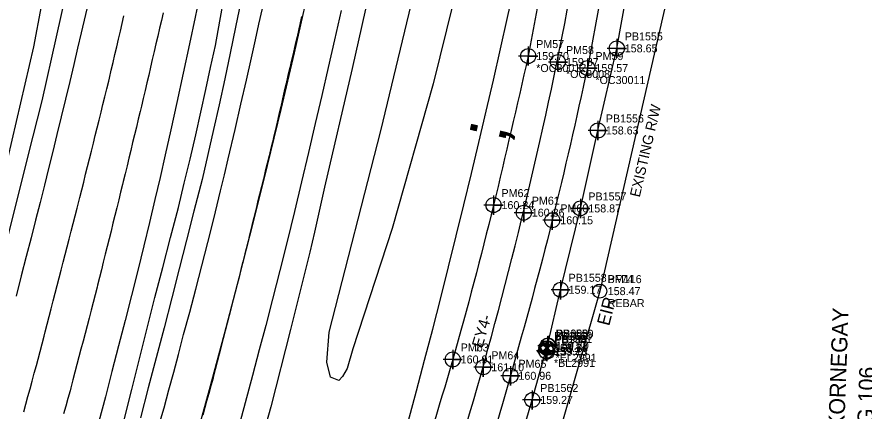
# Model space of a CAD drawing. Extents: x 2262665 to 2270527, y 505476 to 514960.
# Drawn here: x 2266157.2 to 2266421.9, y 509596.7 to 509720 of the extents above; entities that cross this region are included whole.
import ezdxf

# ---------------------------------------------------------------- set-up
doc = ezdxf.new("R2010")
doc.units = 0
for name, color, linetype in [('Exist DTM Crownline Cogo Comment', 7, 'Continuous'), ('Exist DTM Crownline Cogo Elevation', 7, 'Continuous'), ('Exist DTM Crownline Cogo Number', 7, 'Continuous'), ('Exist DTM Crownline Cogo Point CELL', 7, 'Continuous'), ('Exist Guardrail', 7, 'Continuous'), ('Exist Horizontal Alignment', 7, 'Continuous'), ('Exist Horizontal Alignment Direction Label', 7, 'Continuous'), ('Exist Property Corner Cogo Number', 7, 'Continuous'), ('Exist Property Iron Pin CELL', 7, 'Continuous'), ('Exist Property Iron Pin Cogo Comment', 7, 'Continuous'), ('Exist Property Iron Pin Cogo Elevation', 7, 'Continuous'), ('Exist Property Iron Pin Cogo Number', 7, 'Continuous'), ('Exist Property Iron Pin Text', 7, 'Continuous'), ('Exist Property Owner Text', 7, 'Continuous'), ('Exist Right of Way Control of Access Line', 7, 'Continuous'), ('Exist Right of Way Line', 7, 'Continuous'), ('Exist Right of Way Line Text', 7, 'Continuous'), ('Exist Roads EOP', 7, 'Continuous'), ('Exist Roads EOP Cogo Comment', 7, 'Continuous'), ('Exist Roads EOP Cogo Elevation', 7, 'Continuous'), ('Exist Roads EOP Cogo Number', 7, 'Continuous'), ('Exist Roads EOP Cogo Point CELL', 7, 'Continuous'), ('Exist Roads EOT', 7, 'Continuous'), ('Exist Structure Minor Paved Ditch or Gutter', 7, 'Continuous'), ('Exist Utilities Water UG Line SUE LOS B', 7, 'Continuous'), ('Exist Utilities Water UG Line SUE LOS B Cogo Comment', 7, 'Continuous'), ('Exist Utilities Water UG Line SUE LOS B Cogo Elevation', 7, 'Continuous'), ('Exist Utilities Water UG Line SUE LOS B Cogo Number', 7, 'Continuous'), ('Exist Utilities Water UG Line SUE LOS B Cogo Point CELL', 7, 'Continuous'), ('Exist Utilities Water Valve CELL', 7, 'Continuous'), ('Exist Utilities Water Valve Cogo Elevation', 7, 'Continuous'), ('Exist Utilities Water Valve Cogo Number', 7, 'Continuous'), ('Exist Vegetation Hedge Row', 7, 'Continuous'), ('Exist Vegetation Woods Line', 7, 'Continuous'), ('Scratch_Level_1', 7, 'Continuous')]:
    doc.layers.add(name, color=color, linetype=linetype)

msp = doc.modelspace()

# ---------------------------------------------------------------- linework, layer by layer
at = {"layer": 'Exist DTM Crownline Cogo Point CELL'}
for points in [[(2266326.27, 509708.86), (2266326.27, 509702.86), (2266326.27, 509705.86), (2266329.27, 509705.86), (2266323.27, 509705.86)], [(2266315.59, 509661.74), (2266315.59, 509655.74), (2266315.59, 509658.74), (2266318.59, 509658.74), (2266312.59, 509658.74)], [(2266302.94, 509613.39), (2266302.94, 509607.39), (2266302.94, 509610.39), (2266305.94, 509610.39), (2266299.94, 509610.39)]]:
    msp.add_lwpolyline(points, dxfattribs=at)
for centre in [(2266326.27, 509705.86), (2266315.59, 509658.74), (2266302.94, 509610.39)]:
    msp.add_circle(centre, 2.34, dxfattribs=at)
at = {"layer": 'Exist Guardrail'}
for points in [[(2266160.84, 509676.92), (2266165.08, 509693.72), (2266174.04, 509733.83), (2266182.53, 509771.8), (2266190.31, 509809.74), (2266198.21, 509851.61), (2266206.26, 509898.03), (2266214.05, 509947), (2266219.83, 509989.18), (2266225.03, 510032.89), (2266230.21, 510077.92), (2266233.96, 510117.98), (2266237.41, 510165.42), (2266240.43, 510208.57), (2266242.31, 510234.33)], [(2266334.39, 510233.28), (2266333.37, 510212.85), (2266331.81, 510184.43), (2266330.09, 510160.21), (2266327.64, 510127.74), (2266324.86, 510095.33), (2266321.82, 510063.37), (2266317.9, 510027.29), (2266314.72, 510001.82), (2266310.83, 509971.64), (2266306.61, 509940.64), (2266302.52, 509912.93), (2266297.99, 509884.97), (2266292.86, 509854.22), (2266287.18, 509821.48), (2266279.3, 509783.63), (2266270.08, 509740.16), (2266261.99, 509703.88), (2266253.35, 509666.68), (2266250.16, 509652.66)], [(2266132.04, 509571.05), (2266138.94, 509594.34), (2266147.01, 509623.11), (2266154.46, 509651.35), (2266160.84, 509676.92)], [(2266250.16, 509652.66), (2266248.75, 509646.39), (2266242.65, 509622.25), (2266236.51, 509598.04), (2266229.87, 509574.11), (2266222.93, 509550.26), (2266213.57, 509519.42), (2266206.98, 509494.7), (2266205.22, 509487.37)]]:
    msp.add_lwpolyline(points, dxfattribs=at)
at = {"layer": 'Exist Horizontal Alignment'}
for centre, radius, start, end in [((2263436.25, 510359.19), 2882, 309.60499, 355.6461), ((2264959.54, 509986.45), 1394.93, 338.57573, 349.59137)]:
    msp.add_arc(centre, radius, start, end, dxfattribs=at)
at = {"layer": 'Exist Property Iron Pin CELL'}
for radius in [2.2, 0.0707]:
    msp.add_circle((2266339.32, 509634.21), radius, dxfattribs=at)
at = {"layer": 'Exist Right of Way Control of Access Line'}
msp.add_arc((2263436.25, 510359.19), 2754.56, 309.60499, 355.6461, dxfattribs=at)
at = {"layer": 'Exist Right of Way Line'}
for p, q in [((2266361.92, 509733.01), (2266339.32, 509634.21)), ((2266339.32, 509634.21), (2266310.47, 509532.92))]:
    msp.add_line(p, q, dxfattribs=at)
at = {"layer": 'Exist Roads EOP'}
for p, q in [((2266339.5, 509830.06), (2266316.97, 509707.72)), ((2266358.04, 509827.1), (2266335.47, 509703.97))]:
    msp.add_line(p, q, dxfattribs=at)
for points in [[(2266214.5, 509727.45), (2266212.92, 509719.92), (2266211.15, 509711.58), (2266209.17, 509702.4), (2266207.16, 509693.17), (2266205.29, 509684.65), (2266203.54, 509676.84), (2266201.92, 509669.73), (2266200.32, 509662.86), (2266198.63, 509655.72), (2266196.85, 509648.33), (2266194.97, 509640.68), (2266193.02, 509632.88), (2266191.03, 509625.01), (2266188.99, 509617.07), (2266186.91, 509609.08), (2266184.83, 509601.16), (2266182.79, 509593.46)], [(2266179.55, 509724.71), (2266177.3, 509715), (2266176.16, 509710.17), (2266174.97, 509705.11), (2266173.71, 509699.81), (2266172.38, 509694.28), (2266171.03, 509688.69), (2266169.7, 509683.21), (2266168.39, 509677.84), (2266167.09, 509672.58), (2266165.78, 509667.32), (2266164.43, 509661.94), (2266163.04, 509656.44), (2266161.62, 509650.83), (2266160.13, 509645.02), (2266158.57, 509638.97), (2266156.93, 509632.67)], [(2266201.59, 509592.14), (2266203.16, 509597.71), (2266204.71, 509603.3), (2266206.19, 509608.84), (2266207.65, 509614.41), (2266209.3, 509620.66), (2266211.18, 509627.61), (2266213.09, 509634.8), (2266215, 509642.13), (2266216.86, 509649.41), (2266218.7, 509656.82), (2266220.83, 509665.6), (2266222.02, 509670.58), (2266223.21, 509675.6), (2266225.35, 509684.72), (2266227.2, 509692.71), (2266228.91, 509700.19), (2266230.48, 509707.15), (2266231.74, 509712.83), (2266232.83, 509717.75), (2266234.66, 509725.78)], [(2266258.53, 509722.02), (2266256.46, 509712.82), (2266254.46, 509704.16), (2266252.45, 509695.44), (2266250.39, 509686.58), (2266248.29, 509677.55), (2266246.13, 509668.36), (2266243.92, 509659.09), (2266241.66, 509649.77), (2266239.37, 509640.62), (2266237.08, 509631.73), (2266234.94, 509623.5), (2266232.93, 509615.84), (2266230.81, 509607.81), (2266228.55, 509599.31), (2266226.21, 509590.7)]]:
    msp.add_lwpolyline(points, dxfattribs=at)
for points in [[(2266316.97, 509707.72), (2266306.12, 509661.11), (2266293.37, 509612.83), (2266279.58, 509567.04), (2266264.81, 509521.26), (2266251.78, 509486.97)], [(2266335.47, 509703.97), (2266324.5, 509656.36), (2266311.42, 509607.73), (2266297.63, 509561.4), (2266281.77, 509515.56), (2266269.41, 509480.41)]]:
    msp.add_spline(points, degree=3, dxfattribs=at)
at = {"layer": 'Exist Roads EOP Cogo Point CELL'}
for points in [[(2266316.97, 509710.72), (2266316.97, 509704.72), (2266316.97, 509707.72), (2266319.97, 509707.72), (2266313.97, 509707.72)], [(2266335.47, 509706.97), (2266335.47, 509700.97), (2266335.47, 509703.97), (2266338.47, 509703.97), (2266332.47, 509703.97)], [(2266306.12, 509664.11), (2266306.12, 509658.11), (2266306.12, 509661.11), (2266309.12, 509661.11), (2266303.12, 509661.11)], [(2266324.5, 509659.36), (2266324.5, 509653.36), (2266324.5, 509656.36), (2266327.5, 509656.36), (2266321.5, 509656.36)], [(2266293.37, 509615.83), (2266293.37, 509609.83), (2266293.37, 509612.83), (2266296.37, 509612.83), (2266290.37, 509612.83)], [(2266311.42, 509610.73), (2266311.42, 509604.73), (2266311.42, 509607.73), (2266314.42, 509607.73), (2266308.42, 509607.73)]]:
    msp.add_lwpolyline(points, dxfattribs=at)
for centre in [(2266316.97, 509707.72), (2266335.47, 509703.97), (2266306.12, 509661.11), (2266324.5, 509656.36), (2266293.37, 509612.83), (2266311.42, 509607.73)]:
    msp.add_circle(centre, 2.34, dxfattribs=at)
at = {"layer": 'Exist Roads EOT'}
for points in [[(2266159.31, 509596.45), (2266159.97, 509598.86), (2266160.63, 509601.27), (2266161.29, 509603.68), (2266161.95, 509606.09), (2266162.61, 509608.5), (2266163.27, 509610.91), (2266163.8, 509612.88), (2266164.44, 509615.3), (2266165.08, 509617.71), (2266165.72, 509620.13), (2266166.07, 509621.45), (2266166.69, 509623.87), (2266167.32, 509626.29), (2266167.94, 509628.71), (2266168.56, 509631.13), (2266169.19, 509633.55), (2266169.81, 509635.97), (2266170.44, 509638.39), (2266171.06, 509640.81), (2266171.69, 509643.23), (2266172.31, 509645.65), (2266172.94, 509648.07), (2266173.56, 509650.49), (2266174.19, 509652.91), (2266174.81, 509655.33), (2266175.43, 509657.75), (2266176.06, 509660.17), (2266176.28, 509661.03), (2266176.88, 509663.46), (2266177.48, 509665.88), (2266178.08, 509668.31), (2266178.68, 509670.74), (2266179.28, 509673.16), (2266179.88, 509675.59), (2266180.48, 509678.02), (2266181.08, 509680.44), (2266181.68, 509682.87), (2266182.28, 509685.3), (2266182.88, 509687.72), (2266183.48, 509690.15), (2266184.08, 509692.58), (2266184.68, 509695), (2266185.28, 509697.43), (2266185.88, 509699.85), (2266186.13, 509700.86), (2266186.7, 509703.29), (2266187.26, 509705.73), (2266187.83, 509708.16), (2266188.39, 509710.6), (2266188.96, 509713.03), (2266189.53, 509715.47), (2266190.09, 509717.9), (2266190.66, 509720.34)], [(2266202.92, 509721.27), (2266202.35, 509718.83), (2266201.78, 509716.4), (2266201.22, 509713.96), (2266200.65, 509711.53), (2266200.08, 509709.1), (2266199.51, 509706.66), (2266198.94, 509704.23), (2266198.37, 509701.79), (2266197.81, 509699.36), (2266197.24, 509696.93), (2266196.67, 509694.49), (2266196.1, 509692.06), (2266195.71, 509690.38), (2266195.12, 509687.95), (2266194.54, 509685.52), (2266193.95, 509683.09), (2266193.36, 509680.66), (2266192.78, 509678.23), (2266192.19, 509675.8), (2266191.6, 509673.37), (2266191.02, 509670.94), (2266190.43, 509668.51), (2266190.2, 509667.57), (2266189.6, 509665.14), (2266189, 509662.71), (2266188.4, 509660.29), (2266187.8, 509657.86), (2266187.2, 509655.43), (2266186.6, 509653.01), (2266186, 509650.58), (2266185.4, 509648.16), (2266184.8, 509645.73), (2266184.2, 509643.3), (2266183.6, 509640.88), (2266183, 509638.45), (2266182.4, 509636.02), (2266182.26, 509635.45), (2266181.63, 509633.03), (2266181, 509630.61), (2266180.37, 509628.2), (2266179.74, 509625.78), (2266179.11, 509623.36), (2266178.48, 509620.94), (2266177.85, 509618.52), (2266177.22, 509616.1), (2266176.59, 509613.69), (2266175.96, 509611.27), (2266175.33, 509608.85), (2266174.69, 509606.43), (2266174.06, 509604.01), (2266173.8, 509603.02), (2266173.13, 509600.61), (2266172.45, 509598.2), (2266171.77, 509595.8)], [(2266246.1, 509720.06), (2266245.59, 509717.61), (2266245.31, 509716.21), (2266244.74, 509713.78), (2266244.17, 509711.34), (2266243.6, 509708.91), (2266243.03, 509706.48), (2266242.47, 509704.04), (2266241.9, 509701.61), (2266241.33, 509699.17), (2266240.76, 509696.74), (2266240.19, 509694.31), (2266239.62, 509691.87), (2266239.06, 509689.44), (2266238.49, 509687), (2266238.17, 509685.65), (2266237.6, 509683.22), (2266237.03, 509680.78), (2266236.45, 509678.35), (2266236.03, 509676.54), (2266235.43, 509674.12), (2266234.82, 509671.69), (2266234.22, 509669.26), (2266233.62, 509666.84), (2266233.02, 509664.41), (2266232.42, 509661.99), (2266231.82, 509659.56), (2266231.22, 509657.13), (2266230.61, 509654.71), (2266230.01, 509652.28), (2266229.41, 509649.86), (2266228.81, 509647.43), (2266228.41, 509645.82), (2266227.81, 509643.39), (2266227.22, 509640.97), (2266226.62, 509638.54), (2266226.06, 509636.28), (2266225.44, 509633.86), (2266224.81, 509631.44), (2266224.18, 509629.02), (2266223.55, 509626.6), (2266222.93, 509624.18), (2266222.3, 509621.76), (2266221.67, 509619.34), (2266221.05, 509616.92), (2266220.42, 509614.5), (2266219.79, 509612.08), (2266219.16, 509609.66), (2266218.54, 509607.24), (2266218.48, 509607.01), (2266217.81, 509604.6), (2266217.15, 509602.19), (2266216.49, 509599.78), (2266215.95, 509597.84), (2266215.26, 509595.43)]]:
    msp.add_lwpolyline(points, dxfattribs=at)
at = {"layer": 'Exist Structure Minor Paved Ditch or Gutter'}
for points in [[(2266207.7, 509660.35), (2266209.5, 509667.93), (2266211.3, 509675.51), (2266213.1, 509683.09), (2266214.65, 509690.16), (2266216.2, 509697.22), (2266217.72, 509704.12), (2266219.25, 509711.03), (2266220.59, 509718.64), (2266221.93, 509726.26)], [(2266227.16, 509724.8), (2266225.48, 509716.73), (2266223.8, 509708.66), (2266222.12, 509700.58), (2266220.44, 509692.51), (2266218.67, 509684.73), (2266216.89, 509676.94), (2266215.12, 509669.16), (2266212.51, 509659.21)], [(2266190.68, 509593.91), (2266193.08, 509603.48), (2266195.48, 509613.04), (2266197.88, 509622.61), (2266200.28, 509632.18), (2266202.75, 509641.57), (2266205.23, 509650.96), (2266207.7, 509660.35)], [(2266212.51, 509659.21), (2266210.21, 509650.18), (2266207.92, 509641.15), (2266205.62, 509632.12), (2266203.17, 509622.72), (2266200.71, 509613.33), (2266198.26, 509603.94), (2266195.81, 509594.55)]]:
    msp.add_lwpolyline(points, dxfattribs=at)
at = {"layer": 'Exist Utilities Water UG Line SUE LOS B'}
msp.add_lwpolyline([(2266275.52, 509476.49), (2266281.48, 509492.88), (2266288.61, 509514.28), (2266295.01, 509530.67), (2266307.18, 509564.42), (2266312.74, 509581.53), (2266318.23, 509600.17), (2266322.52, 509615.5), (2266323.02, 509617.11), (2266327.09, 509634.63), (2266333.26, 509660.07), (2266338.73, 509684.45), (2266344.64, 509710.13), (2266349.6, 509737.28), (2266354.11, 509761.83), (2266358.6, 509789.84), (2266363.32, 509817.94), (2266369.02, 509850.61), (2266373.92, 509880.48), (2266378.15, 509912.28), (2266382.04, 509940.53), (2266386.17, 509969.57), (2266389.96, 509994.37)], dxfattribs=at)
at = {"layer": 'Exist Utilities Water UG Line SUE LOS B Cogo Point CELL'}
for points in [[(2266344.64, 509713.13), (2266344.64, 509707.13), (2266344.64, 509710.13), (2266347.64, 509710.13), (2266341.64, 509710.13)], [(2266338.73, 509687.45), (2266338.73, 509681.45), (2266338.73, 509684.45), (2266341.73, 509684.45), (2266335.73, 509684.45)], [(2266333.26, 509663.07), (2266333.26, 509657.07), (2266333.26, 509660.07), (2266336.26, 509660.07), (2266330.26, 509660.07)], [(2266327.09, 509637.63), (2266327.09, 509631.63), (2266327.09, 509634.63), (2266330.09, 509634.63), (2266324.09, 509634.63)], [(2266322.52, 509618.5), (2266322.52, 509612.5), (2266322.52, 509615.5), (2266325.52, 509615.5), (2266319.52, 509615.5)], [(2266323.02, 509620.11), (2266323.02, 509614.11), (2266323.02, 509617.11), (2266326.02, 509617.11), (2266320.02, 509617.11)], [(2266323.16, 509620.19), (2266323.16, 509614.19), (2266323.16, 509617.19), (2266326.16, 509617.19), (2266320.16, 509617.19)], [(2266322.78, 509618.25), (2266322.78, 509612.25), (2266322.78, 509615.25), (2266325.78, 509615.25), (2266319.78, 509615.25)], [(2266318.23, 509603.17), (2266318.23, 509597.17), (2266318.23, 509600.17), (2266321.23, 509600.17), (2266315.23, 509600.17)]]:
    msp.add_lwpolyline(points, dxfattribs=at)
for centre in [(2266344.64, 509710.13), (2266338.73, 509684.45), (2266333.26, 509660.07), (2266327.09, 509634.63), (2266323.02, 509617.11), (2266323.16, 509617.19), (2266322.52, 509615.5), (2266322.78, 509615.25), (2266318.23, 509600.17)]:
    msp.add_circle(centre, 2.34, dxfattribs=at)
at = {"layer": 'Exist Utilities Water Valve CELL'}
for points in [[(2266324.12, 509618.05), (2266320.98, 509614.9), (2266322.55, 509616.47), (2266324.12, 509614.9), (2266320.98, 509618.05)], [(2266324.63, 509617.94), (2266321.48, 509614.79), (2266323.06, 509616.37), (2266324.63, 509614.79), (2266321.48, 509617.94)]]:
    msp.add_lwpolyline(points, dxfattribs=at)
for centre in [(2266322.55, 509616.47), (2266323.06, 509616.37)]:
    msp.add_circle(centre, 2.23, dxfattribs=at)
at = {"layer": 'Exist Vegetation Hedge Row'}
msp.add_lwpolyline([(2266342.93, 509989.96), (2266335.75, 509943.47), (2266329.22, 509898.87), (2266320.09, 509850.17), (2266310.71, 509803.13), (2266299.92, 509750.24), (2266287.31, 509699), (2266274.41, 509653.77), (2266262.16, 509616.12), (2266260.35, 509610.04), (2266258.91, 509607.46), (2266257.84, 509606.29), (2266255.21, 509607.29), (2266254.06, 509611.99), (2266254.72, 509621.39), (2266270.87, 509684.34), (2266285.22, 509743.81), (2266291.88, 509776.64), (2266296.56, 509801.15), (2266301.19, 509830.41), (2266308.19, 509873.45), (2266312.53, 509907.02), (2266319.57, 509961.03), (2266328.36, 510023.72)], dxfattribs=at)
at = {"layer": 'Exist Vegetation Woods Line'}
for points in [[(2266167.13, 509736.13), (2266162.37, 509710.64)], [(2266162.37, 509710.64), (2266152.87, 509669.73)]]:
    msp.add_lwpolyline(points, dxfattribs=at)
at = {"layer": 'Scratch_Level_1'}
msp.add_line((2266303.91, 509689.25), (2266303.91, 509689.25), dxfattribs=at)
msp.add_arc((2263436.25, 510359.19), 2944.56, 343.16776, 355.6461, dxfattribs=at)

# ---------------------------------------------------------------- texts
at = {"layer": 'Exist DTM Crownline Cogo Comment'}
msp.add_text('*OC3008', height=2.5, dxfattribs=at).set_placement((2266328.77, 509700.86))
at = {"layer": 'Exist DTM Crownline Cogo Elevation'}
for s, p in [('159.87', (2266328.77, 509704.61)), ('160.36', (2266318.09, 509657.49)), ('161.10', (2266305.44, 509609.14))]:
    msp.add_text(s, height=2.5, dxfattribs=at).set_placement(p)
at = {"layer": 'Exist DTM Crownline Cogo Number'}
for s, p in [('PM58', (2266328.77, 509708.36)), ('PM61', (2266318.09, 509661.24)), ('PM64', (2266305.44, 509612.89))]:
    msp.add_text(s, height=2.5, dxfattribs=at).set_placement(p)
at = {"layer": 'Exist Horizontal Alignment Direction Label'}
msp.add_text('-EY4-', height=3.5, rotation=73.719, dxfattribs=at).set_placement((2266302.19, 509614.79))
at = {"layer": 'Exist Property Corner Cogo Number'}
msp.add_text('BF74', height=2.5, dxfattribs=at).set_placement((2266341.78, 509636.71))
at = {"layer": 'Exist Property Iron Pin Cogo Comment'}
msp.add_text('REBAR', height=2.5, dxfattribs=at).set_placement((2266341.82, 509629.21))
at = {"layer": 'Exist Property Iron Pin Cogo Elevation'}
msp.add_text('158.47', height=2.5, dxfattribs=at).set_placement((2266341.82, 509632.96))
at = {"layer": 'Exist Property Iron Pin Cogo Number'}
msp.add_text('PM116', height=2.5, dxfattribs=at).set_placement((2266341.82, 509636.71))
at = {"layer": 'Exist Property Iron Pin Text'}
msp.add_text('EIR', height=4, rotation=75.6179, dxfattribs=at).set_placement((2266342.26, 509623.14))
at = {"layer": 'Exist Property Owner Text'}
for s, p in [('DEBORAH K. KORNEGAY', (2266414.17, 509547.98)), ('DB 1604 PG 106', (2266423.61, 509559.97))]:
    msp.add_text(s, height=5, rotation=87.9223, dxfattribs=at).set_placement(p)
at = {"layer": 'Exist Right of Way Line Text'}
msp.add_text('EXISTING R/W', height=3.2, rotation=76.9146, dxfattribs=at).set_placement((2266351.8, 509663.4))
at = {"layer": 'Exist Roads EOP Cogo Comment'}
for s, p in [('*OC30012', (2266319.47, 509702.72)), ('*OC30011', (2266337.97, 509698.97))]:
    msp.add_text(s, height=2.5, dxfattribs=at).set_placement(p)
at = {"layer": 'Exist Roads EOP Cogo Elevation'}
for s, p in [('159.70', (2266319.47, 509706.47)), ('159.57', (2266337.97, 509702.72)), ('160.24', (2266308.62, 509659.86)), ('160.15', (2266327, 509655.11)), ('160.91', (2266295.87, 509611.58)), ('160.96', (2266313.92, 509606.48))]:
    msp.add_text(s, height=2.5, dxfattribs=at).set_placement(p)
at = {"layer": 'Exist Roads EOP Cogo Number'}
for s, p in [('PM57', (2266319.47, 509710.22)), ('PM59', (2266337.97, 509706.47)), ('PM62', (2266308.62, 509663.61)), ('PM60', (2266327, 509658.86)), ('PM63', (2266295.87, 509615.33)), ('PM65', (2266313.92, 509610.23))]:
    msp.add_text(s, height=2.5, dxfattribs=at).set_placement(p)
at = {"layer": 'Exist Utilities Water UG Line SUE LOS B Cogo Comment'}
for s, p in [('*EL2991', (2266325.52, 509612.11)), ('*BL2991', (2266325.02, 509610.5))]:
    msp.add_text(s, height=2.5, dxfattribs=at).set_placement(p)
at = {"layer": 'Exist Utilities Water UG Line SUE LOS B Cogo Elevation'}
for s, p in [('158.65', (2266347.14, 509708.88)), ('158.63', (2266341.23, 509683.2)), ('158.87', (2266335.76, 509658.82)), ('159.17', (2266329.59, 509633.38)), ('159.23', (2266325.02, 509614.25)), ('159.73', (2266325.28, 509614)), ('159.27', (2266325.52, 509615.86)), ('159.70', (2266325.66, 509615.94)), ('159.27', (2266320.73, 509598.92))]:
    msp.add_text(s, height=2.5, dxfattribs=at).set_placement(p)
at = {"layer": 'Exist Utilities Water UG Line SUE LOS B Cogo Number'}
for s, p in [('PB1555', (2266347.14, 509712.63)), ('PB1556', (2266341.23, 509686.95)), ('PB1557', (2266335.76, 509662.57)), ('PB1558', (2266329.59, 509637.13)), ('PB1559', (2266325.52, 509619.61)), ('PB383', (2266325.66, 509619.69)), ('PB1561', (2266325.02, 509618)), ('PB384', (2266325.28, 509617.75)), ('PB1562', (2266320.73, 509602.67))]:
    msp.add_text(s, height=2.5, dxfattribs=at).set_placement(p)
at = {"layer": 'Exist Utilities Water Valve Cogo Elevation'}
for s, p in [('159.14', (2266325.05, 509615.22)), ('159.84', (2266325.56, 509615.12))]:
    msp.add_text(s, height=2.5, dxfattribs=at).set_placement(p)
at = {"layer": 'Exist Utilities Water Valve Cogo Number'}
for s, p in [('PB1560', (2266325.05, 509618.97)), ('PB358', (2266325.56, 509618.87))]:
    msp.add_text(s, height=2.5, dxfattribs=at).set_placement(p)
at = {"layer": 'Scratch_Level_1'}
msp.add_text(';', height=15, rotation=76.8695, dxfattribs=at).set_placement((2266309.51, 509680.25))

doc.saveas('drawing.dxf')
